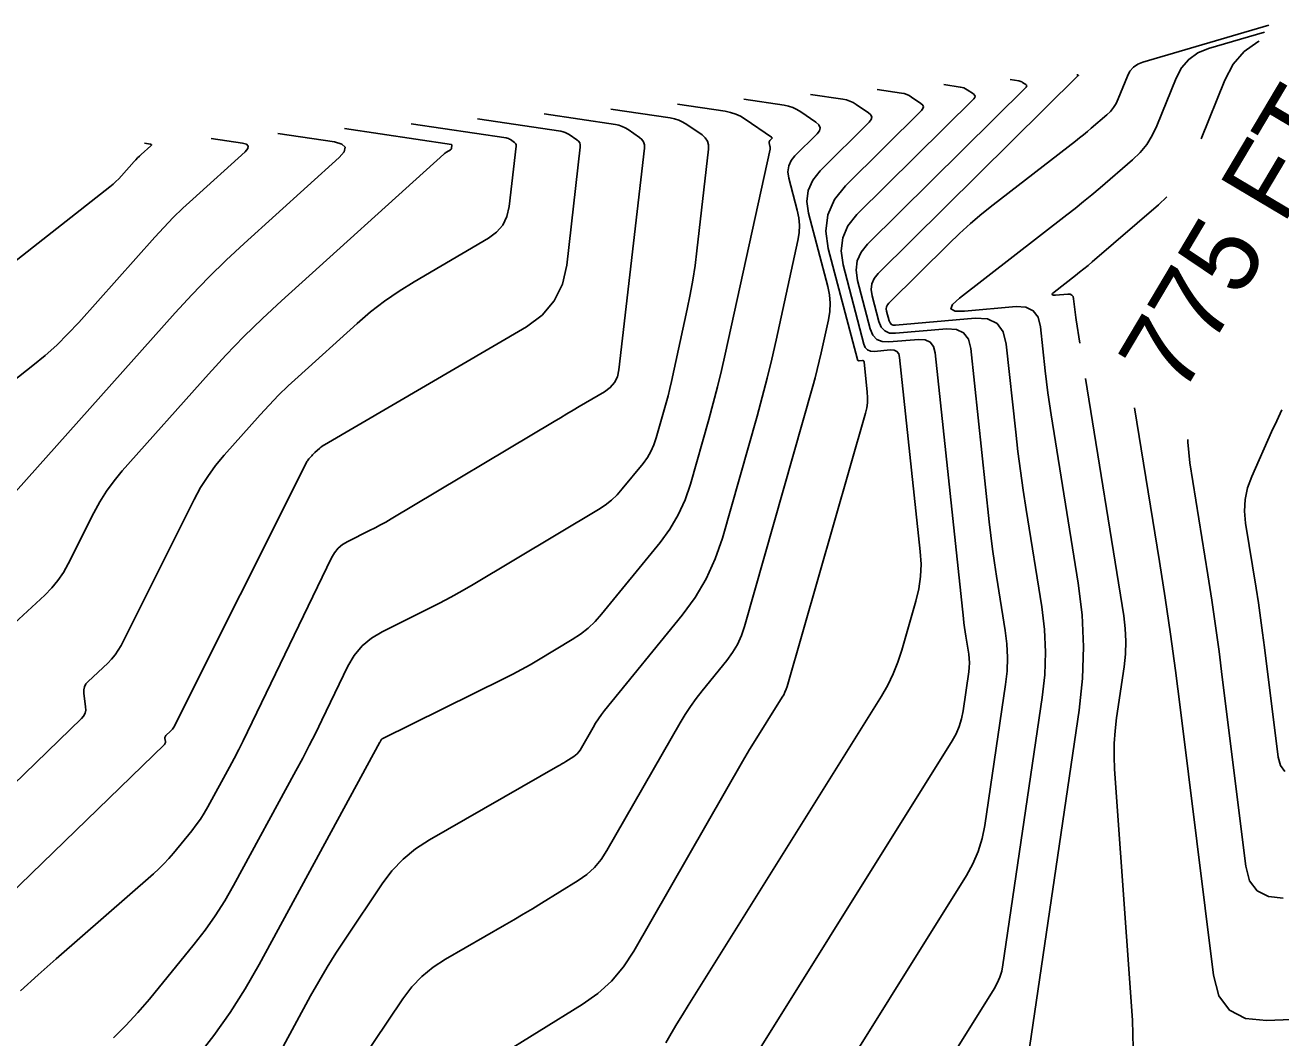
# Model space of a CAD drawing. Extents: x 1354696 to 1366163, y 660729 to 670380.
# Drawn here: x 1362379.5 to 1362477.8, y 664919.6 to 664999 of the extents above; entities that cross this region are included whole.
import ezdxf

# ---------------------------------------------------------------- set-up
doc = ezdxf.new("R2010")
doc.units = 0
doc.layers.add('R_Contour Annot', color=7, linetype='Continuous')
doc.layers.add('R_Contours', color=7, linetype='Continuous')

msp = doc.modelspace()

# ---------------------------------------------------------------- linework, layer by layer
at = {"layer": 'R_Contours'}
for points in [[(1362476.896, 664998.969), (1362467.029, 664996.071), (1362466.627, 664995.907), (1362466.292, 664995.67), (1362466.024, 664995.36), (1362465.822, 664994.976), (1362465.104, 664993.195), (1362464.936, 664992.84), (1362464.73, 664992.511), (1362464.486, 664992.21), (1362464.203, 664991.936), (1362462.995, 664990.897), (1362462.692, 664990.639), (1362462.385, 664990.385), (1362462.075, 664990.135), (1362461.762, 664989.889), (1362455.318, 664984.897), (1362454.41, 664984.171), (1362453.526, 664983.418), (1362452.664, 664982.64), (1362451.826, 664981.834), (1362447.142, 664977.195), (1362447.028, 664977.052), (1362446.96, 664976.896), (1362446.939, 664976.728), (1362446.965, 664976.547), (1362447.161, 664975.796), (1362447.228, 664975.634), (1362447.332, 664975.523), (1362447.471, 664975.463), (1362447.646, 664975.455), (1362453.892, 664975.998), (1362454.873, 664975.944), (1362455.608, 664975.59), (1362456.096, 664974.936), (1362456.337, 664973.983), (1362457.073, 664967.071), (1362457.244, 664965.553), (1362457.436, 664964.037), (1362457.649, 664962.524), (1362457.882, 664961.014), (1362459.108, 664953.392), (1362459.325, 664951.619), (1362459.405, 664949.844), (1362459.349, 664948.068), (1362459.156, 664946.292), (1362456.075, 664925.354), (1362455.975, 664924.852), (1362455.826, 664924.369), (1362455.627, 664923.903), (1362455.378, 664923.456), (1362450.475, 664915.606)], [(1362457.91, 664917.258), (1362462.035, 664945.289), (1362462.305, 664947.779), (1362462.384, 664950.268), (1362462.272, 664952.756), (1362461.968, 664955.242), (1362459.844, 664968.441), (1362459.711, 664969.299), (1362459.591, 664970.158), (1362459.482, 664971.019), (1362459.384, 664971.882), (1362459.017, 664975.335), (1362458.828, 664976.081), (1362458.446, 664976.592), (1362457.871, 664976.869), (1362457.103, 664976.911), (1362453.064, 664976.56), (1362452.318, 664976.561), (1362452.003, 664976.73), (1362452.119, 664977.068), (1362452.667, 664977.575), (1362461.077, 664984.092), (1362461.738, 664984.611), (1362462.392, 664985.138), (1362463.039, 664985.674), (1362463.679, 664986.218), (1362466.226, 664988.41), (1362466.822, 664988.987), (1362467.338, 664989.622), (1362467.773, 664990.315), (1362468.127, 664991.065), (1362469.64, 664994.821), (1362470.066, 664995.63), (1362470.633, 664996.284), (1362471.339, 664996.785), (1362472.186, 664997.131), (1362476.569, 664998.418)], [(1362471.603, 664990.06), (1362473.458, 664994.666), (1362474.109, 664995.9), (1362474.974, 664996.899), (1362476.051, 664997.662), (1362476.142, 664997.699)], [(1362432.871, 664912.131), (1362452.092, 664942.906), (1362452.397, 664943.454), (1362452.642, 664944.025), (1362452.825, 664944.619), (1362452.948, 664945.234), (1362453.398, 664948.297), (1362453.436, 664948.647), (1362453.447, 664948.996), (1362453.432, 664949.345), (1362453.389, 664949.693), (1362453.165, 664951.088), (1362453.111, 664951.437), (1362453.062, 664951.786), (1362453.017, 664952.136), (1362452.978, 664952.487), (1362450.765, 664973.282), (1362450.638, 664973.785), (1362450.381, 664974.129), (1362449.993, 664974.316), (1362449.476, 664974.344), (1362447.145, 664974.142), (1362446.617, 664974.168), (1362446.197, 664974.349), (1362445.886, 664974.683), (1362445.684, 664975.172), (1362444.688, 664978.971), (1362444.575, 664979.765), (1362444.667, 664980.503), (1362444.963, 664981.185), (1362445.464, 664981.81), (1362457.883, 664994.111), (1362457.924, 664994.164), (1362457.934, 664994.214), (1362457.915, 664994.262), (1362457.865, 664994.308), (1362457.609, 664994.483), (1362457.543, 664994.523), (1362457.474, 664994.554), (1362457.402, 664994.578), (1362457.327, 664994.594), (1362456.65, 664994.695)], [(1362441.177, 664913.076), (1362453.211, 664932.342), (1362453.726, 664933.268), (1362454.139, 664934.232), (1362454.448, 664935.233), (1362454.655, 664936.272), (1362456.277, 664947.295), (1362456.393, 664948.358), (1362456.426, 664949.42), (1362456.378, 664950.482), (1362456.248, 664951.543), (1362455.566, 664955.786), (1362455.402, 664956.848), (1362455.253, 664957.912), (1362455.118, 664958.978), (1362454.997, 664960.045), (1362453.551, 664973.633), (1362453.367, 664974.361), (1362452.995, 664974.86), (1362452.433, 664975.13), (1362451.684, 664975.171), (1362447.659, 664974.821), (1362447.188, 664974.845), (1362446.814, 664975.006), (1362446.536, 664975.304), (1362446.355, 664975.74), (1362445.826, 664977.759), (1362445.757, 664978.246), (1362445.813, 664978.7), (1362445.995, 664979.118), (1362446.303, 664979.503), (1362461.976, 664995.026), (1362461.98, 664995.031), (1362461.981, 664995.035), (1362461.979, 664995.04), (1362461.975, 664995.044), (1362461.952, 664995.059), (1362461.946, 664995.063), (1362461.94, 664995.066), (1362461.933, 664995.068), (1362461.926, 664995.069), (1362461.866, 664995.078)], [(1362398.767, 664907.315), (1362409.066, 664922.69), (1362409.764, 664923.614), (1362410.552, 664924.441), (1362411.432, 664925.169), (1362412.403, 664925.8), (1362417.043, 664928.456), (1362417.77, 664928.877), (1362418.494, 664929.304), (1362419.215, 664929.737), (1362419.931, 664930.177), (1362422.79, 664931.948), (1362423.468, 664932.426), (1362424.071, 664932.977), (1362424.6, 664933.599), (1362425.055, 664934.292), (1362430.788, 664944.302), (1362431.181, 664944.958), (1362431.601, 664945.596), (1362432.045, 664946.216), (1362432.516, 664946.819), (1362434.45, 664949.194), (1362434.899, 664949.805), (1362435.28, 664950.452), (1362435.592, 664951.135), (1362435.835, 664951.854), (1362441.186, 664970.691), (1362441.363, 664971.334), (1362441.531, 664971.981), (1362441.688, 664972.629), (1362441.836, 664973.281), (1362442.406, 664975.89), (1362442.51, 664976.542), (1362442.535, 664977.192), (1362442.483, 664977.84), (1362442.353, 664978.487), (1362440.85, 664984.223), (1362440.717, 664985.156), (1362440.825, 664986.022), (1362441.173, 664986.823), (1362441.762, 664987.559), (1362445.604, 664991.364), (1362445.754, 664991.563), (1362445.793, 664991.752), (1362445.721, 664991.931), (1362445.537, 664992.099), (1362444.579, 664992.754), (1362444.334, 664992.902), (1362444.077, 664993.021), (1362443.808, 664993.109), (1362443.527, 664993.167), (1362441.003, 664993.544)], [(1362416.37, 664918.051), (1362423.124, 664922.234), (1362424.331, 664923.087), (1362425.407, 664924.068), (1362426.35, 664925.177), (1362427.16, 664926.413), (1362435.676, 664941.282), (1362435.855, 664941.59), (1362436.036, 664941.897), (1362436.22, 664942.202), (1362436.408, 664942.505), (1362438.782, 664946.306), (1362438.899, 664946.508), (1362439, 664946.716), (1362439.087, 664946.931), (1362439.159, 664947.152), (1362445.303, 664968.57), (1362445.399, 664968.974), (1362445.454, 664969.381), (1362445.47, 664969.792), (1362445.446, 664970.206), (1362445.193, 664972.582), (1362445.18, 664972.633), (1362445.153, 664972.669), (1362445.113, 664972.688), (1362445.06, 664972.691), (1362444.82, 664972.67), (1362444.766, 664972.673), (1362444.723, 664972.692), (1362444.691, 664972.726), (1362444.67, 664972.776), (1362442.394, 664981.462), (1362442.198, 664982.836), (1362442.357, 664984.114), (1362442.871, 664985.294), (1362443.738, 664986.378), (1362449.697, 664992.28), (1362449.811, 664992.43), (1362449.84, 664992.573), (1362449.786, 664992.708), (1362449.647, 664992.835), (1362448.923, 664993.33), (1362448.737, 664993.442), (1362448.543, 664993.532), (1362448.339, 664993.598), (1362448.127, 664993.642), (1362446.219, 664993.927)], [(1362429.668, 664919.236), (1362430.096, 664919.974), (1362430.53, 664920.709), (1362430.972, 664921.439), (1362431.421, 664922.165), (1362446.553, 664946.393), (1362447.049, 664947.252), (1362447.482, 664948.14), (1362447.852, 664949.055), (1362448.159, 664949.999), (1362449.258, 664953.831), (1362449.485, 664954.793), (1362449.617, 664955.763), (1362449.655, 664956.742), (1362449.597, 664957.729), (1362447.979, 664972.932), (1362447.909, 664973.209), (1362447.767, 664973.399), (1362447.553, 664973.502), (1362447.268, 664973.518), (1362445.983, 664973.406), (1362445.691, 664973.42), (1362445.46, 664973.52), (1362445.288, 664973.705), (1362445.177, 664973.974), (1362443.55, 664980.183), (1362443.393, 664981.284), (1362443.52, 664982.306), (1362443.931, 664983.251), (1362444.626, 664984.118), (1362453.79, 664993.195), (1362453.867, 664993.297), (1362453.887, 664993.394), (1362453.85, 664993.485), (1362453.756, 664993.572), (1362453.266, 664993.907), (1362453.14, 664993.983), (1362453.008, 664994.043), (1362452.87, 664994.088), (1362452.727, 664994.118), (1362451.434, 664994.311)], [(1362392.913, 664918.068), (1362394.268, 664919.807), (1362395.537, 664921.604), (1362396.72, 664923.459), (1362397.818, 664925.371), (1362407.278, 664942.778), (1362407.291, 664942.802), (1362407.303, 664942.826), (1362407.315, 664942.85), (1362407.327, 664942.875), (1362407.375, 664942.972), (1362407.388, 664942.995), (1362407.404, 664943.015), (1362407.424, 664943.032), (1362407.447, 664943.045), (1362416.998, 664947.772), (1362417.684, 664948.12), (1362418.363, 664948.482), (1362419.035, 664948.857), (1362419.7, 664949.246), (1362422.344, 664950.827), (1362422.983, 664951.248), (1362423.578, 664951.719), (1362424.13, 664952.24), (1362424.638, 664952.812), (1362429.213, 664958.431), (1362429.986, 664959.483), (1362430.641, 664960.596), (1362431.178, 664961.771), (1362431.597, 664963.008), (1362433.036, 664968.077), (1362433.386, 664969.346), (1362433.717, 664970.621), (1362434.028, 664971.9), (1362434.319, 664973.185), (1362437.832, 664989.26), (1362437.841, 664989.319), (1362437.843, 664989.378), (1362437.839, 664989.437), (1362437.827, 664989.496), (1362437.761, 664989.746), (1362437.754, 664989.795), (1362437.76, 664989.84), (1362437.778, 664989.882), (1362437.809, 664989.92), (1362437.957, 664990.067), (1362437.984, 664990.103), (1362437.991, 664990.137), (1362437.978, 664990.169), (1362437.945, 664990.199), (1362435.893, 664991.601), (1362435.528, 664991.822), (1362435.145, 664991.998), (1362434.745, 664992.129), (1362434.327, 664992.215), (1362430.571, 664992.776)], [(1362435.787, 664993.16), (1362438.927, 664992.691), (1362439.276, 664992.619), (1362439.611, 664992.509), (1362439.931, 664992.362), (1362440.236, 664992.177), (1362441.428, 664991.363), (1362441.657, 664991.154), (1362441.747, 664990.931), (1362441.698, 664990.696), (1362441.511, 664990.449), (1362439.785, 664988.739), (1362439.476, 664988.353), (1362439.292, 664987.931), (1362439.236, 664987.475), (1362439.305, 664986.985), (1362439.966, 664984.465), (1362440.084, 664983.875), (1362440.132, 664983.284), (1362440.109, 664982.691), (1362440.014, 664982.097), (1362438.309, 664974.292), (1362437.97, 664972.795), (1362437.608, 664971.305), (1362437.223, 664969.82), (1362436.815, 664968.341), (1362434.097, 664958.772), (1362433.544, 664957.14), (1362432.835, 664955.589), (1362431.971, 664954.12), (1362430.951, 664952.731), (1362424.873, 664945.266), (1362424.626, 664944.95), (1362424.392, 664944.624), (1362424.172, 664944.29), (1362423.966, 664943.946), (1362422.95, 664942.172), (1362422.851, 664942.021), (1362422.736, 664941.885), (1362422.604, 664941.765), (1362422.457, 664941.661), (1362421.834, 664941.275), (1362421.677, 664941.179), (1362421.52, 664941.085), (1362421.363, 664940.992), (1362421.204, 664940.9), (1362411.147, 664935.143), (1362410.068, 664934.442), (1362409.09, 664933.632), (1362408.214, 664932.714), (1362407.438, 664931.687), (1362404.54, 664927.36), (1362403.829, 664926.271), (1362403.143, 664925.166), (1362402.483, 664924.046), (1362401.848, 664922.91), (1362398.436, 664916.632)], [(1362367.742, 664920.655), (1362390.392, 664942.612), (1362390.431, 664942.66), (1362390.457, 664942.712), (1362390.469, 664942.769), (1362390.468, 664942.83), (1362390.435, 664943.087), (1362390.433, 664943.148), (1362390.446, 664943.205), (1362390.472, 664943.257), (1362390.513, 664943.303), (1362390.878, 664943.643), (1362390.951, 664943.717), (1362391.016, 664943.796), (1362391.075, 664943.881), (1362391.125, 664943.972), (1362401.512, 664964.692), (1362401.553, 664964.768), (1362401.599, 664964.841), (1362401.649, 664964.91), (1362401.705, 664964.976), (1362401.935, 664965.234), (1362401.993, 664965.298), (1362402.053, 664965.36), (1362402.115, 664965.42), (1362402.178, 664965.479), (1362402.556, 664965.821), (1362402.642, 664965.895), (1362402.732, 664965.964), (1362402.825, 664966.029), (1362402.922, 664966.088), (1362418.748, 664975.334), (1362419.99, 664976.246), (1362420.929, 664977.355), (1362421.566, 664978.661), (1362421.901, 664980.164), (1362422.965, 664989.412), (1362422.965, 664989.583), (1362422.921, 664989.735), (1362422.835, 664989.867), (1362422.705, 664989.98), (1362422.102, 664990.392), (1362421.948, 664990.486), (1362421.786, 664990.56), (1362421.617, 664990.615), (1362421.44, 664990.652), (1362414.924, 664991.625)], [(1362420.14, 664992.009), (1362425.724, 664991.175), (1362425.987, 664991.121), (1362426.239, 664991.038), (1362426.479, 664990.927), (1362426.709, 664990.788), (1362427.606, 664990.176), (1362427.798, 664990.008), (1362427.926, 664989.812), (1362427.991, 664989.586), (1362427.992, 664989.331), (1362425.993, 664971.958), (1362425.874, 664971.423), (1362425.647, 664970.959), (1362425.313, 664970.564), (1362424.872, 664970.24), (1362422.892, 664969.083), (1362422.397, 664968.793), (1362421.903, 664968.502), (1362421.41, 664968.21), (1362420.917, 664967.916), (1362408.15, 664960.28), (1362407.737, 664960.038), (1362407.319, 664959.805), (1362406.896, 664959.58), (1362406.469, 664959.363), (1362404.751, 664958.513), (1362404.349, 664958.273), (1362404.003, 664957.978), (1362403.711, 664957.629), (1362403.476, 664957.225), (1362396.902, 664943.6), (1362396.56, 664942.901), (1362396.21, 664942.207), (1362395.851, 664941.517), (1362395.484, 664940.832), (1362393.796, 664937.726), (1362393.514, 664937.236), (1362393.211, 664936.761), (1362392.886, 664936.3), (1362392.539, 664935.855), (1362391.107, 664934.101), (1362390.74, 664933.671), (1362390.356, 664933.257), (1362389.956, 664932.86), (1362389.538, 664932.479), (1362381.917, 664925.812), (1362380.513, 664924.568), (1362379.125, 664923.306)], [(1362386.394, 664919.62), (1362387.376, 664920.594), (1362388.316, 664921.608), (1362389.215, 664922.663), (1362392.726, 664926.961), (1362393.577, 664928.054), (1362394.374, 664929.183), (1362395.117, 664930.347), (1362395.807, 664931.549), (1362400.699, 664940.551), (1362401.226, 664941.535), (1362401.741, 664942.524), (1362402.244, 664943.521), (1362402.735, 664944.523), (1362404.771, 664948.744), (1362405.266, 664949.592), (1362405.877, 664950.325), (1362406.604, 664950.943), (1362407.447, 664951.446), (1362411.051, 664953.23), (1362411.947, 664953.685), (1362412.834, 664954.157), (1362413.711, 664954.646), (1362414.578, 664955.154), (1362424.405, 664961.031), (1362424.92, 664961.37), (1362425.4, 664961.75), (1362425.845, 664962.17), (1362426.254, 664962.631), (1362427.883, 664964.631), (1362428.219, 664965.089), (1362428.504, 664965.573), (1362428.738, 664966.084), (1362428.92, 664966.622), (1362429.546, 664968.827), (1362429.698, 664969.379), (1362429.842, 664969.933), (1362429.977, 664970.49), (1362430.104, 664971.048), (1362431.343, 664976.718), (1362431.575, 664977.851), (1362431.78, 664978.99), (1362431.955, 664980.133), (1362432.102, 664981.282), (1362433.018, 664989.25), (1362433.017, 664989.588), (1362432.931, 664989.888), (1362432.761, 664990.149), (1362432.506, 664990.372), (1362431.316, 664991.185), (1362431.011, 664991.369), (1362430.691, 664991.516), (1362430.357, 664991.626), (1362430.008, 664991.698), (1362425.356, 664992.393)], [(1362409.708, 664991.241), (1362417.156, 664990.129), (1362417.246, 664990.11), (1362417.333, 664990.082), (1362417.416, 664990.044), (1362417.496, 664989.996), (1362417.805, 664989.784), (1362417.872, 664989.727), (1362417.916, 664989.659), (1362417.938, 664989.581), (1362417.938, 664989.493), (1362417.393, 664984.746), (1362417.22, 664983.975), (1362416.893, 664983.305), (1362416.411, 664982.736), (1362415.774, 664982.268), (1362409.953, 664978.867), (1362408.773, 664978.136), (1362407.635, 664977.348), (1362406.54, 664976.502), (1362405.487, 664975.599), (1362400.865, 664971.421), (1362400.091, 664970.702), (1362399.337, 664969.964), (1362398.604, 664969.205), (1362397.891, 664968.426), (1362395.078, 664965.271), (1362394.404, 664964.463), (1362393.786, 664963.615), (1362393.227, 664962.729), (1362392.725, 664961.804), (1362386.993, 664950.37), (1362386.779, 664949.987), (1362386.534, 664949.628), (1362386.258, 664949.292), (1362385.951, 664948.98), (1362384.41, 664947.549), (1362384.24, 664947.353), (1362384.128, 664947.136), (1362384.076, 664946.897), (1362384.081, 664946.637), (1362384.222, 664945.556), (1362384.228, 664945.296), (1362384.177, 664945.056), (1362384.068, 664944.836), (1362383.901, 664944.636), (1362366.927, 664928.181)], [(1362378.308, 664951.795), (1362381.023, 664954.318), (1362381.566, 664954.868), (1362382.053, 664955.46), (1362382.484, 664956.093), (1362382.86, 664956.768), (1362384.856, 664960.749), (1362385.332, 664961.626), (1362385.863, 664962.466), (1362386.447, 664963.269), (1362387.087, 664964.035), (1362393.847, 664971.618), (1362395.215, 664973.112), (1362396.622, 664974.567), (1362398.067, 664975.984), (1362399.552, 664977.362), (1362412.27, 664988.857), (1362412.325, 664988.904), (1362412.381, 664988.948), (1362412.44, 664988.989), (1362412.501, 664989.027), (1362412.8, 664989.201), (1362412.833, 664989.225), (1362412.858, 664989.255), (1362412.875, 664989.289), (1362412.884, 664989.329), (1362412.912, 664989.574), (1362412.912, 664989.578), (1362412.911, 664989.582), (1362412.908, 664989.586), (1362412.905, 664989.589), (1362412.889, 664989.599), (1362412.885, 664989.602), (1362412.881, 664989.604), (1362412.876, 664989.605), (1362412.872, 664989.606), (1362404.493, 664990.858)], [(1362373.646, 664976.492), (1362386.126, 664986.308), (1362386.368, 664986.506), (1362386.6, 664986.715), (1362386.822, 664986.934), (1362387.035, 664987.162), (1362388.025, 664988.272), (1362388.157, 664988.417), (1362388.293, 664988.558), (1362388.433, 664988.695), (1362388.577, 664988.828), (1362389.336, 664989.514), (1362389.376, 664989.56), (1362389.383, 664989.597), (1362389.357, 664989.623), (1362389.298, 664989.639), (1362388.845, 664989.707)], [(1362394.061, 664990.09), (1362396.507, 664989.725), (1362396.825, 664989.637), (1362396.965, 664989.496), (1362396.927, 664989.3), (1362396.71, 664989.051), (1362392.609, 664985.344), (1362391.834, 664984.624), (1362391.079, 664983.884), (1362390.344, 664983.124), (1362389.63, 664982.344), (1362383.682, 664975.672), (1362382.84, 664974.769), (1362381.961, 664973.905), (1362381.045, 664973.081), (1362380.091, 664972.296), (1362376.203, 664969.238)], [(1362399.277, 664990.474), (1362403.715, 664989.811), (1362404.293, 664989.652), (1362404.547, 664989.395), (1362404.477, 664989.04), (1362404.084, 664988.587), (1362396.642, 664981.861), (1362395.235, 664980.554), (1362393.865, 664979.211), (1362392.531, 664977.832), (1362391.234, 664976.416), (1362377.875, 664961.431)], [(1362462.096, 664974.06), (1362461.806, 664975.868), (1362461.774, 664976.073), (1362461.745, 664976.279), (1362461.719, 664976.486), (1362461.695, 664976.692), (1362461.607, 664977.52), (1362461.562, 664977.699), (1362461.471, 664977.821), (1362461.333, 664977.888), (1362461.149, 664977.898), (1362460.181, 664977.814), (1362460.002, 664977.814), (1362459.926, 664977.854), (1362459.954, 664977.935), (1362460.086, 664978.057), (1362461.745, 664979.342), (1362462.08, 664979.606), (1362462.413, 664979.874), (1362462.741, 664980.146), (1362463.067, 664980.422), (1362468.249, 664984.884), (1362468.904, 664985.518)], [(1362466.286, 664918.824), (1362466.233, 664920.996), (1362464.823, 664940.669), (1362464.778, 664941.678), (1362464.788, 664942.684), (1362464.853, 664943.688), (1362464.973, 664944.69), (1362465.562, 664948.694), (1362465.67, 664949.694), (1362465.702, 664950.694), (1362465.657, 664951.694), (1362465.535, 664952.693), (1362462.545, 664971.276)], [(1362487.755, 664921.415), (1362476.725, 664920.98), (1362475.071, 664921.147), (1362473.825, 664921.793), (1362472.986, 664922.918), (1362472.553, 664924.523), (1362469.948, 664945.543), (1362469.581, 664948.402), (1362469.188, 664951.258), (1362468.768, 664954.109), (1362468.323, 664956.957), (1362466.387, 664968.993)], [(1362478.151, 664940.493), (1362477.808, 664940.953), (1362477.631, 664941.608), (1362476.567, 664950.199), (1362476.416, 664951.368), (1362476.256, 664952.535), (1362476.084, 664953.7), (1362475.902, 664954.864), (1362475.084, 664959.951), (1362474.999, 664960.888), (1362475.05, 664961.808), (1362475.237, 664962.71), (1362475.559, 664963.594), (1362477.117, 664967.095), (1362477.515, 664967.967), (1362477.929, 664968.83)], [(1362470.568, 664966.508), (1362470.556, 664966.293), (1362470.702, 664964.678), (1362472.113, 664955.911), (1362472.426, 664953.905), (1362472.722, 664951.896), (1362472.999, 664949.885), (1362473.257, 664947.871), (1362475.092, 664933.066), (1362475.397, 664931.935), (1362475.988, 664931.143), (1362476.866, 664930.688), (1362478.03, 664930.57)]]:
    msp.add_lwpolyline(points, dxfattribs=at)

# ---------------------------------------------------------------- texts
at = {"layer": 'R_Contour Annot'}
msp.add_text('775 FT', height=6, rotation=59.28306, dxfattribs=at).set_placement((1362470.043, 664969.815))

doc.saveas('drawing.dxf')
